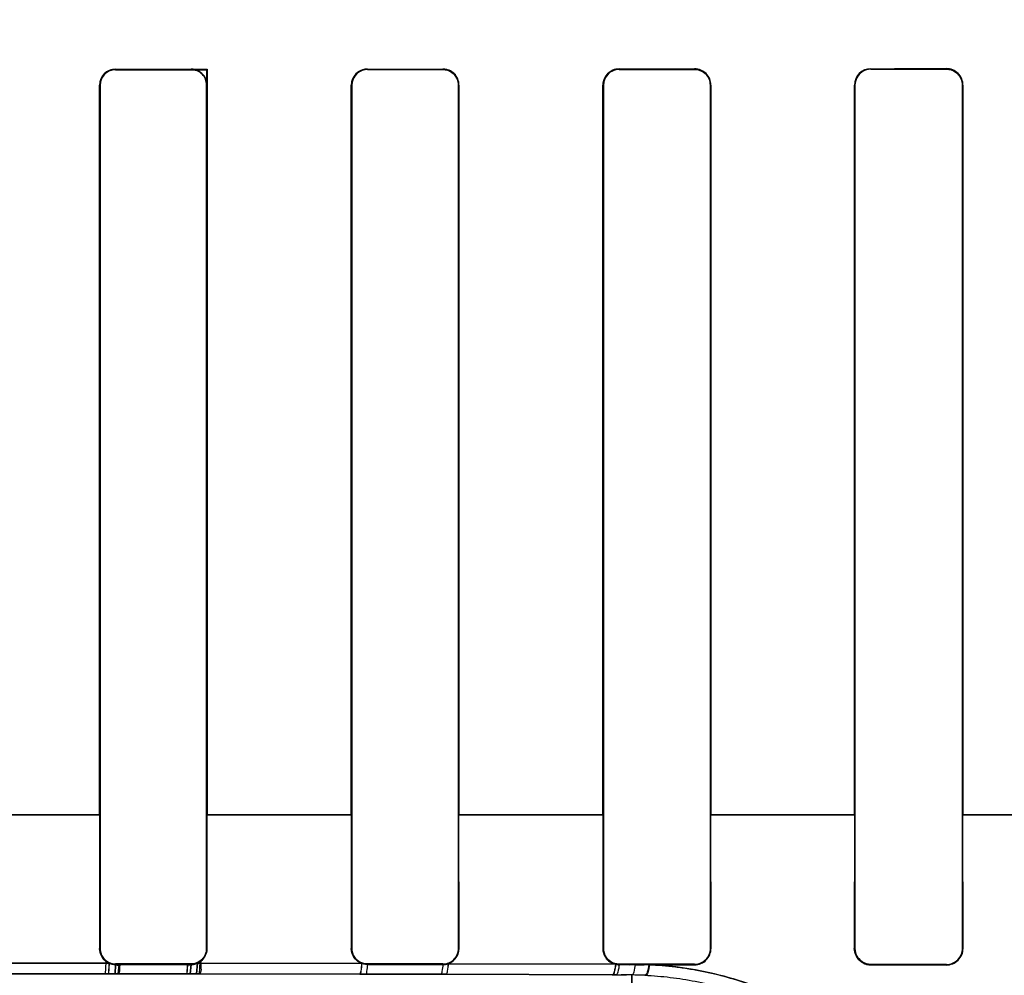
# Model space of a CAD drawing. Header units: millimetres. Extents: x 0 to 297, y 0 to 210.
# Tile 327 of 446: x 240.045 to 240.221, y 157.532 to 157.703. Entities that reach past the tile are written whole.
import ezdxf

# ---------------------------------------------------------------- set-up
doc = ezdxf.new("R2010")
doc.units = ezdxf.units.MM
doc.header["$LTSCALE"] = 16.335
doc.layers.get('0').update_dxf_attribs({"linetype": 'CONTINUOUS'})
for name, color, linetype in [('AXES_REF', 7, 'CONTINUOUS'), ('INTFCLR_1', 7, 'CONTINUOUS'), ('INTFCLR_72935', 7, 'CONTINUOUS')]:
    doc.layers.add(name, color=color, linetype=linetype)

msp = doc.modelspace()

# ---------------------------------------------------------------- linework, layer by layer
at = {"color": 7, "linetype": 'Continuous'}
for radius in [8.7262453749, 8.7255, 8.6696226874]:
    msp.add_circle((241.415033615, 154.4105885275), radius, dxfattribs=at)
msp.add_arc((241.415033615, 154.4105885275), 8.64, 278.2771290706, 261.7228709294, dxfattribs=at)
at = {"layer": 'AXES_REF', "color": 9, "linetype": 'Continuous'}
msp.add_circle((241.415033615, 154.4105885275), 5.3357191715, dxfattribs=at)
msp.add_arc((241.415033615, 154.4105885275), 7.9600610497, 94.4118118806, 85.5881881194, dxfattribs=at)
at = {"layer": 'INTFCLR_1', "color": 9, "linetype": 'Continuous'}
for p, q in [((240.0625319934, 157.6938438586), (240.0625319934, 157.6939381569)), ((240.0760319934, 157.6939404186), (240.0760319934, 157.6938459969)), ((240.1075319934, 157.6938560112), (240.1075319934, 157.6939510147)), ((240.1210319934, 157.6939578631), (240.1210319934, 157.6938624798)), ((240.1525319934, 157.6938827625), (240.1525319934, 157.6939793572)), ((240.1660319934, 157.6939909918), (240.1660319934, 157.6938937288)), ((240.1975319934, 157.693924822), (240.1975319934, 157.6940240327)), ((240.2110319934, 157.6940408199), (240.2110319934, 157.6939405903)), ((240.0596698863, 157.6910757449), (240.0597641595, 157.6910757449)), ((240.0788028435, 157.6910757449), (240.0788973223, 157.6910757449)), ((240.1046580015, 157.6910757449), (240.1047528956, 157.6910757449)), ((240.123820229, 157.6910757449), (240.1239157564, 157.6910757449)), ((240.1496306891, 157.6910757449), (240.1497270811, 157.6910757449)), ((240.1688524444, 157.6910757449), (240.1689499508, 157.6910757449)), ((240.1945871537, 157.6910757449), (240.19468605, 157.6910757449)), ((240.213900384, 157.6910757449), (240.2140009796, 157.6910757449)), ((240.0337916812, 157.5605738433), (240.0597843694, 157.5605738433)), ((240.0787979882, 157.5605738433), (240.1047560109, 157.5605738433)), ((240.1238235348, 157.5605738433), (240.1497264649, 157.5605738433)), ((240.1688519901, 157.5605738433), (240.1946861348, 157.5605738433)), ((240.2139003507, 157.5605738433), (240.2396290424, 157.5605738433)), ((240.0597555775, 157.5367195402), (240.0596586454, 157.5367195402)), ((240.0789085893, 157.5367195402), (240.0788114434, 157.5367195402)), ((240.1047442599, 157.5367195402), (240.1046466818, 157.5367195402)), ((240.1239271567, 157.5367195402), (240.1238289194, 157.5367195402)), ((240.1497183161, 157.5367195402), (240.1496191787, 157.5367195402)), ((240.1689616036, 157.5367195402), (240.1688613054, 157.5367195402)), ((240.1946770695, 157.5367195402), (240.194575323, 157.5367195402)), ((240.2140130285, 157.5367195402), (240.2139095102, 157.5367195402)), ((240.0613618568, 157.5340928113), (240.0322019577, 157.5340928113)), ((240.0625319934, 157.5338429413), (240.0625319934, 157.5339406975)), ((240.0760319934, 157.533938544), (240.0760319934, 157.5338406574)), ((240.106492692, 157.5340240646), (240.0771706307, 157.5340754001)), ((240.1075319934, 157.5338299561), (240.1075319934, 157.5339284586)), ((240.1210319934, 157.5339219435), (240.1210319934, 157.5338230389)), ((240.1518746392, 157.5338769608), (240.1219830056, 157.5339832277)), ((240.1525319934, 157.5338013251), (240.1525319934, 157.5339015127)), ((240.1660319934, 157.5338904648), (240.1660319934, 157.5337895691)), ((240.1975319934, 157.5337561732), (240.1975319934, 157.5338591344)), ((240.2110319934, 157.5338432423), (240.2110319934, 157.5337391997)), ((240.0322763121, 157.5321841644), (240.0612876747, 157.5321841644)), ((240.0624476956, 157.5321837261), (240.0758751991, 157.5321723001)), ((240.0770021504, 157.5321708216), (240.1061616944, 157.5321210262)), ((240.1061616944, 157.5321210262), (240.107204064, 157.5321187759)), ((240.107204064, 157.5321187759), (240.1206294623, 157.5320841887)), ((240.1206294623, 157.5320841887), (240.1215661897, 157.5320814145)), ((240.1215661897, 157.5320814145), (240.1512923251, 157.5319783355)), ((240.1512923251, 157.5319783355), (240.1519514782, 157.5319756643)), ((240.1519514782, 157.5319756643), (240.1538389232, 157.5319678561)), ((240.1547819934, 157.5225216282), (240.1547819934, 157.5319638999))]:
    msp.add_line(p, q, dxfattribs=at)
at = {"layer": 'INTFCLR_1', "color": 6, "linetype": 'Continuous'}
for p, q in [((240.0596698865, 157.691075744), (240.0596698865, 157.5605757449)), ((240.0597641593, 157.6910757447), (240.0597641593, 157.5605757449)), ((240.0788028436, 157.5605757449), (240.0788028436, 157.6910757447)), ((240.0788973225, 157.5605757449), (240.0788973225, 157.691075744)), ((240.1046580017, 157.691075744), (240.1046580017, 157.5605757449)), ((240.1047528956, 157.6910757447), (240.1047528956, 157.5605757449)), ((240.123820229, 157.5605757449), (240.123820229, 157.6910757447)), ((240.1239157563, 157.5605757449), (240.1239157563, 157.691075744)), ((240.149630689, 157.691075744), (240.149630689, 157.5605757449)), ((240.1497270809, 157.6910757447), (240.1497270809, 157.5605757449)), ((240.1688524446, 157.5605757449), (240.1688524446, 157.6910757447)), ((240.1689499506, 157.5605757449), (240.1689499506, 157.691075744)), ((240.1945871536, 157.691075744), (240.1945871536, 157.5605757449)), ((240.1946860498, 157.6910757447), (240.1946860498, 157.5605757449)), ((240.2139003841, 157.5605757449), (240.2139003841, 157.6910757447)), ((240.2140009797, 157.5605757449), (240.2140009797, 157.691075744)), ((240.0596698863, 157.560575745), (240.0596586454, 157.5367195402)), ((240.0597641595, 157.560575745), (240.0597555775, 157.5367195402)), ((240.0788114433, 157.5367195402), (240.0788028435, 157.560575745)), ((240.0789085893, 157.5367195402), (240.0788973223, 157.560575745)), ((240.1046580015, 157.560575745), (240.1046466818, 157.5367195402)), ((240.1047528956, 157.560575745), (240.1047442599, 157.5367195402)), ((240.1238289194, 157.5367195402), (240.123820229, 157.560575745)), ((240.1239271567, 157.5367195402), (240.1239157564, 157.560575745)), ((240.1496306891, 157.560575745), (240.1496191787, 157.5367195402)), ((240.1497270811, 157.560575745), (240.1497183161, 157.5367195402)), ((240.1688613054, 157.5367195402), (240.1688524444, 157.560575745)), ((240.1689616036, 157.5367195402), (240.1689499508, 157.560575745)), ((240.1945871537, 157.560575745), (240.194575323, 157.5367195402)), ((240.19468605, 157.560575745), (240.1946770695, 157.5367195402)), ((240.2139095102, 157.5367195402), (240.213900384, 157.560575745)), ((240.2140130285, 157.5367195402), (240.2140009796, 157.560575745)), ((240.0625319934, 157.5339406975), (240.0760319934, 157.533938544)), ((240.0760319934, 157.5338406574), (240.0625319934, 157.5338429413)), ((240.1075319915, 157.5338299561), (240.1064926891, 157.5340240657)), ((240.1075319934, 157.5339284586), (240.1210319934, 157.5339219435)), ((240.1210319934, 157.5338230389), (240.1075319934, 157.5338299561)), ((240.1525319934, 157.5339015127), (240.1660319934, 157.5338904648)), ((240.1553788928, 157.5337989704), (240.1534814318, 157.5338005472)), ((240.1579798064, 157.5337967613), (240.1562462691, 157.5337982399)), ((240.1660319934, 157.5337895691), (240.1579798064, 157.5337967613)), ((240.1975319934, 157.5338591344), (240.2110319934, 157.5338432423)), ((240.1975319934, 157.5337561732), (240.2110319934, 157.5337391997))]:
    msp.add_line(p, q, dxfattribs=at)
at = {"layer": 'INTFCLR_1', "color": 7, "linetype": 'Continuous'}
for p, q in [((240.0607076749, 157.5321843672), (240.0608298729, 157.5342665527)), ((240.0613685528, 157.5340891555), (240.0612876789, 157.5321841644)), ((240.062447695, 157.5321837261), (240.0625319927, 157.5338429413)), ((240.0753116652, 157.5321730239), (240.0754238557, 157.5337757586)), ((240.0760319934, 157.5338406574), (240.0758751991, 157.5321723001)), ((240.0770021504, 157.5321708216), (240.0771706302, 157.5340754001)), ((240.0630998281, 157.5321834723), (240.0607076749, 157.5321843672)), ((240.0612876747, 157.5321841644), (240.0624476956, 157.5321837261)), ((240.0758751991, 157.5321723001), (240.0770021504, 157.5321708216)), ((240.0776431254, 157.5321699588), (240.0760034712, 157.5321721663))]:
    msp.add_line(p, q, dxfattribs=at)
for points in [[(240.0625319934, 157.5338429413), (240.0623994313, 157.5338460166), (240.0622670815, 157.5338552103), (240.0621352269, 157.5338705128), (240.0620042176, 157.5338918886), (240.0618742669, 157.533919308), (240.0617454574, 157.5339527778), (240.0616180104, 157.5339922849), (240.0614922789, 157.5340377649), (240.0613685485, 157.5340891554)], [(240.0771706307, 157.5340754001), (240.0770499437, 157.5340266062), (240.0769272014, 157.5339833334), (240.0768026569, 157.5339456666), (240.0766765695, 157.5339136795), (240.0765491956, 157.5338874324), (240.076420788, 157.5338669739), (240.0762916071, 157.5338523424), (240.0761619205, 157.5338435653), (240.0760319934, 157.5338406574)], [(240.1975319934, 157.5337561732), (240.197403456, 157.5337591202), (240.1972749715, 157.5337676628), (240.1971467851, 157.5337818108), (240.1970193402, 157.5338015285), (240.1968926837, 157.5338268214), (240.1967664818, 157.5338578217), (240.1966408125, 157.533894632), (240.1965161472, 157.5339372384), (240.1963927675, 157.5339856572)]]:
    msp.add_lwpolyline(points, dxfattribs=at)
at = {"layer": 'INTFCLR_1', "color": 6, "linetype": 'Continuous'}
for centre, radius, start, end in [((240.0625323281, 157.6910757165), 0.0028624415, 90.00669838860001, 179.9994492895), ((240.0760324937, 157.6910756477), 0.0027703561, 0.0020056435, 90.01034686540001), ((240.1075334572, 157.6910755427), 0.0028754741, 90.0291658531, 179.9959891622), ((240.1210333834, 157.6910756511), 0.0027868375, 0.0019232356, 90.02857993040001), ((240.1525344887, 157.6910755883), 0.0029037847, 90.0492335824, 179.9969285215), ((240.1660336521, 157.6910746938), 0.0029162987, 0.0206325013, 90.03258351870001), ((240.1660341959, 157.6910755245), 0.002818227, 0.0044764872, 90.0447732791), ((240.1975358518, 157.6910754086), 0.0029486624, 90.07497625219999, 179.9934830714), ((240.2110348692, 157.6910747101), 0.0029661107, 0.0199713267, 90.0555500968), ((240.2110345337, 157.6910747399), 0.0028658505, 0.02008877, 90.0507851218), ((240.0760325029, 157.5367174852), 0.0027789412, 269.989496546, 0.042368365), ((240.1210334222, 157.5367174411), 0.002795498, 269.9707165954, 0.04302164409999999), ((240.1660346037, 157.5367165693), 0.0029270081, 269.9489032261, 0.0581549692), ((240.1660343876, 157.5367173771), 0.0028269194, 269.9514744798, 0.0438416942), ((240.2110358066, 157.5367164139), 0.0029772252, 269.9266161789, 0.0601649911), ((240.2110354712, 157.5367172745), 0.0028740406, 269.930667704, 0.0451670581), ((240.1210302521, 157.5367364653), 0.0029134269, 270.0341582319, 289.0880984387), ((240.1525354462, 157.536725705), 0.0029243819, 256.940469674, 269.9323622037)]:
    msp.add_arc(centre, radius, start, end, dxfattribs=at)
at = {"layer": 'INTFCLR_1', "color": 9, "linetype": 'Continuous'}
msp.add_arc((240.1545137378, 157.4710922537), 0.06087223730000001, 87.41888879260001, 89.7475080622, dxfattribs=at)
at = {"layer": 'INTFCLR_1', "color": 6, "linetype": 'Continuous'}
for centre, major_axis, ratio, start_param, end_param in [((240.0467819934, 157.695575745), (0.4693968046, 0), 0.0034906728, -1.5372363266, -1.5084419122), ((240.0467819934, 157.695575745), (0.4963968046, 0), 0.0034906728, -1.5390623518, -1.5118375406), ((240.0467819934, 157.695575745), (0.4693968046, 0), 0.0034906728, -1.4410108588, -1.4119473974), ((240.0467819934, 157.695575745), (0.4963968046, 0), 0.0034906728, -1.4481068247, -1.4206549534), ((240.0467819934, 157.6955757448), (0.4693968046, 0), 0.0034906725, -1.3435565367, -1.313931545), ((240.0467819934, 157.6955757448), (0.4963968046, 0), 0.0034906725, -1.3561158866, -1.328192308), ((240.0467819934, 157.6955757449), (0.4693968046, 0), 0.0034906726, -1.2438455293, -1.2133136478), ((240.0467819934, 157.6955757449), (0.4963968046, 0), 0.0034906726, -1.2622347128, -1.2335556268)]:
    msp.add_ellipse(centre, major_axis=major_axis, ratio=ratio, start_param=start_param, end_param=end_param, dxfattribs=at)
for points, knots in [([(240.0625319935, 157.6938438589), (240.0619957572, 157.6938437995), (240.0605590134, 157.6934379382), (240.0597641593, 157.6919449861), (240.0597641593, 157.6910757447)], [0, 0, 0, 0, 0.3815331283, 1, 1, 1, 1]), ([(240.0788973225, 157.691075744), (240.0788973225, 157.6916301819), (240.0784778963, 157.6931172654), (240.0769322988, 157.6939406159), (240.0760319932, 157.6939404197)], [0, 0, 0, 0, 0.381124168, 1, 1, 1, 1]), ([(240.1075319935, 157.6938560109), (240.1069920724, 157.6938557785), (240.1055491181, 157.6934463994), (240.1047528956, 157.6919473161), (240.1047528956, 157.6910757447)], [0, 0, 0, 0, 0.3825178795, 1, 1, 1, 1]), ([(240.1239157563, 157.691075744), (240.1239157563, 157.6916311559), (240.1234961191, 157.6931270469), (240.1219402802, 157.6939583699), (240.1210319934, 157.693957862)], [0, 0, 0, 0, 0.3794577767, 1, 1, 1, 1]), ([(240.1525319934, 157.6938827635), (240.1519836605, 157.6938823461), (240.1505265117, 157.6934653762), (240.1497270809, 157.6919524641), (240.1497270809, 157.6910757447)], [0, 0, 0, 0, 0.3847809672, 1, 1, 1, 1]), ([(240.1975319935, 157.6939248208), (240.196970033, 157.6939241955), (240.1954902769, 157.6934950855), (240.1946860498, 157.691960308), (240.1946860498, 157.6910757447)], [0, 0, 0, 0, 0.3884904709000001, 1, 1, 1, 1]), ([(240.0613685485, 157.5340891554), (240.0609353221, 157.5342810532), (240.0600352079, 157.5349791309), (240.0596580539, 157.5361032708), (240.0596586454, 157.5367195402)], [0, 0, 0, 0, 0.4346639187, 1, 1, 1, 1]), ([(240.0597555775, 157.5367195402), (240.0597551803, 157.5361734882), (240.0601687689, 157.534729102), (240.0616668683, 157.5339407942), (240.0625319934, 157.5339406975)], [0, 0, 0, 0, 0.3869479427, 1, 1, 1, 1]), ([(240.0771706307, 157.5340754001), (240.0776698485, 157.5342905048), (240.0785739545, 157.5350350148), (240.0789091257, 157.5361620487), (240.0789085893, 157.5367195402)], [0, 0, 0, 0, 0.4936865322, 1, 1, 1, 1]), ([(240.106492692, 157.5340240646), (240.1060521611, 157.5341943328), (240.105077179, 157.5348728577), (240.1046460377, 157.5360532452), (240.1046466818, 157.5367195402)], [0, 0, 0, 0, 0.4148046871, 1, 1, 1, 1]), ([(240.1047442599, 157.5367195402), (240.1047438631, 157.5361774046), (240.1051527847, 157.5347283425), (240.1066574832, 157.5339288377), (240.1075319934, 157.5339284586)], [0, 0, 0, 0, 0.38268962, 1, 1, 1, 1]), ([(240.1219830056, 157.5339832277), (240.122454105, 157.5341468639), (240.1234791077, 157.5348282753), (240.1239278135, 157.5360449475), (240.1239271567, 157.5367195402)], [0, 0, 0, 0, 0.4250477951, 1, 1, 1, 1]), ([(240.1496191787, 157.5367195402), (240.1496186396, 157.5361711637), (240.1499853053, 157.5348657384), (240.1511624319, 157.5340424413), (240.1518746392, 157.5338769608)], [0, 0, 0, 0, 0.4285680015, 1, 1, 1, 1]), ([(240.1497183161, 157.5367195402), (240.1497179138, 157.5361780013), (240.1501248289, 157.5347165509), (240.1516439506, 157.5339021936), (240.1525319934, 157.5339015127)], [0, 0, 0, 0, 0.3788093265, 1, 1, 1, 1]), ([(240.1946770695, 157.5367195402), (240.1946766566, 157.5361771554), (240.1950822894, 157.5346956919), (240.1966241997, 157.5338601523), (240.1975319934, 157.5338591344)], [0, 0, 0, 0, 0.3740123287, 1, 1, 1, 1])]:
    msp.add_open_spline(points, degree=3, knots=knots, dxfattribs=at)
at = {"layer": 'INTFCLR_1', "color": 7, "linetype": 'Continuous'}
for points, knots in [([(240.1945753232, 157.5367195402), (240.1945737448, 157.5361578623), (240.1949956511, 157.5346238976), (240.1965915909, 157.5337557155), (240.1975319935, 157.5337561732)], [0, 0, 0, 0, 0.3739341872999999, 1, 1, 1, 1]), ([(240.0608298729, 157.5342665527), (240.0609574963, 157.5341646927), (240.0613892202, 157.5340597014), (240.0620530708, 157.5338510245), (240.0626631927, 157.5337890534), (240.0631292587, 157.5336628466), (240.0632306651, 157.5337571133)], [0, 0, 0, 0, 0.1978198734, 0.5204028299, 0.8322669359, 1, 1, 1, 1]), ([(240.0754238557, 157.5337757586), (240.0758714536, 157.5336916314), (240.0766735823, 157.5338811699), (240.0772344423, 157.5340910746), (240.0778187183, 157.5341613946), (240.0777818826, 157.5342627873)], [0, 0, 0, 0, 0.5634051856, 0.8665491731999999, 1, 1, 1, 1]), ([(240.0777818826, 157.5342627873), (240.0778428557, 157.5341413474), (240.0777231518, 157.5337527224), (240.0777821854, 157.5332431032), (240.0778543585, 157.5326569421), (240.0776498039, 157.5324204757), (240.0776839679, 157.5321713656), (240.0776431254, 157.5321699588)], [0, 0, 0, 0, 0.1928742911, 0.5110136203, 0.7702101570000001, 0.9419951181, 1, 1, 1, 1]), ([(240.0632306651, 157.5337571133), (240.0633239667, 157.5335707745), (240.0631129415, 157.5331746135), (240.0633426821, 157.5326410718), (240.0631233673, 157.5324161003), (240.0631401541, 157.5321846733), (240.0630998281, 157.5321834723)], [0, 0, 0, 0, 0.3903457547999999, 0.7127822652, 0.9244307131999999, 1, 1, 1, 1])]:
    msp.add_open_spline(points, degree=3, knots=knots, dxfattribs=at)
at = {"layer": 'INTFCLR_1', "color": 9, "linetype": 'Continuous'}
for points, knots in [([(240.1064926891, 157.5340240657), (240.1064735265, 157.5335684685), (240.1064301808, 157.5329401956), (240.1063064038, 157.5323587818), (240.106219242, 157.5321287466), (240.1061616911, 157.5321210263)], [0, 0, 0, 0, 0.6993437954, 0.9109465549, 1, 1, 1, 1]), ([(240.1075319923, 157.5338299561), (240.1075097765, 157.5334183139), (240.1074085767, 157.5329733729), (240.107375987, 157.5321414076), (240.1072040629, 157.5321187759)], [0, 0, 0, 0, 0.7039054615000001, 1, 1, 1, 1]), ([(240.121031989, 157.5338230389), (240.12100522, 157.5334041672), (240.1209147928, 157.5329353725), (240.1208106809, 157.5321036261), (240.1206294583, 157.5320841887)], [0, 0, 0, 0, 0.6972332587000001, 1, 1, 1, 1]), ([(240.1219830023, 157.5339832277), (240.1219588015, 157.533526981), (240.1218614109, 157.5330189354), (240.121764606, 157.532102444), (240.1215661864, 157.5320814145)], [0, 0, 0, 0, 0.6960312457, 1, 1, 1, 1]), ([(240.1518746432, 157.5338769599), (240.1518405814, 157.5334190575), (240.1517602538, 157.5328615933), (240.1515077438, 157.5319944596), (240.1512923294, 157.5319783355)], [0, 0, 0, 0, 0.6800622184, 1, 1, 1, 1]), ([(240.1525319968, 157.5338013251), (240.1524957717, 157.533359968), (240.152416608, 157.532818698), (240.152159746, 157.5319911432), (240.1519514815, 157.5319756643)], [0, 0, 0, 0, 0.6795377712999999, 1, 1, 1, 1]), ([(240.1553788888, 157.5337989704), (240.1553419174, 157.5333551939), (240.1552629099, 157.5328065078), (240.1549930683, 157.5319791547), (240.1547819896, 157.5319638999)], [0, 0, 0, 0, 0.6778576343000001, 1, 1, 1, 1]), ([(240.1579798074, 157.5337967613), (240.1579239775, 157.5333343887), (240.1578211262, 157.5327536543), (240.1574809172, 157.5319087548), (240.1572550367, 157.5319027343)], [0, 0, 0, 0, 0.6733216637, 1, 1, 1, 1]), ([(240.2168761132, 157.4705757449), (240.2169878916, 157.4705757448), (240.2171705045, 157.4710414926), (240.2172877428, 157.4717500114), (240.2174106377, 157.4731015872), (240.2174309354, 157.4746149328), (240.2173857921, 157.476291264), (240.2172265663, 157.4787105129), (240.2167840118, 157.4822420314), (240.2159894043, 157.4860586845), (240.2151848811, 157.4889696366), (240.2146175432, 157.490775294), (240.2136155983, 157.4937131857), (240.2117139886, 157.498299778), (240.2092726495, 157.5027624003), (240.2073363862, 157.5057761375), (240.2059012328, 157.5078700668), (240.2031270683, 157.5115451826), (240.1994907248, 157.5155182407), (240.1959249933, 157.5187253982), (240.1937250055, 157.5205126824), (240.1902442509, 157.5231480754), (240.1845737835, 157.5267112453), (240.1776998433, 157.5297683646), (240.1718680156, 157.5316292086), (240.1657985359, 157.5330800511), (240.1611182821, 157.5336523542), (240.1579798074, 157.5337967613)], [0, 0, 0, 0, 0.003486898, 0.0118306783, 0.0253686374, 0.044159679, 0.0596403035, 0.0775150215, 0.1198323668, 0.1705134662, 0.1989847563, 0.214011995, 0.2295496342, 0.2958092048, 0.3686035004, 0.3878602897, 0.4075449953, 0.4477792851, 0.5314286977, 0.5750165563, 0.597294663, 0.6198308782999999, 0.7111959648, 0.8054560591, 0.8536503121, 0.9019924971, 1, 1, 1, 1])]:
    msp.add_open_spline(points, degree=3, knots=knots, dxfattribs=at)
at = {"layer": 'INTFCLR_72935', "color": 9, "linetype": 'Continuous'}
for p, q in [((240.0625319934, 157.6939381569), (240.0625319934, 157.6938438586)), ((240.1075319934, 157.6939510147), (240.1075319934, 157.6938560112)), ((240.1210319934, 157.6938624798), (240.1210319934, 157.6939578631)), ((240.1525319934, 157.6939793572), (240.1525319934, 157.6938827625)), ((240.1660319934, 157.6938937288), (240.1660319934, 157.6939909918)), ((240.1975319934, 157.6940240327), (240.1975319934, 157.693924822)), ((240.2110319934, 157.6939405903), (240.2110319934, 157.6940408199)), ((240.0597641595, 157.6910757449), (240.0596698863, 157.6910757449)), ((240.1047528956, 157.6910757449), (240.1046580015, 157.6910757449)), ((240.1239157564, 157.6910757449), (240.123820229, 157.6910757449)), ((240.1497270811, 157.6910757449), (240.1496306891, 157.6910757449)), ((240.1689499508, 157.6910757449), (240.1688524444, 157.6910757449)), ((240.19468605, 157.6910757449), (240.1945871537, 157.6910757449)), ((240.2140009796, 157.6910757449), (240.213900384, 157.6910757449)), ((240.0597723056, 157.5605738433), (240.0337796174, 157.5605738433)), ((240.104757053, 157.5605738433), (240.0787984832, 157.5605738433)), ((240.1497263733, 157.5605738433), (240.1238218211, 157.5605738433)), ((240.1946861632, 157.5605738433), (240.1688522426, 157.5605738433)), ((240.2396301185, 157.5605738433), (240.2139001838, 157.5605738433)), ((240.0596586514, 157.5367257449), (240.059755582, 157.5367257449)), ((240.0788114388, 157.5367257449), (240.0789085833, 157.5367257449)), ((240.1046466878, 157.5367257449), (240.1047442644, 157.5367257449)), ((240.1238289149, 157.5367257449), (240.1239271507, 157.5367257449)), ((240.1496191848, 157.5367257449), (240.1497183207, 157.5367257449)), ((240.1688613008, 157.5367257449), (240.1689615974, 157.5367257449)), ((240.1945753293, 157.5367257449), (240.1946770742, 157.5367257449)), ((240.2139095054, 157.5367257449), (240.2140130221, 157.5367257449)), ((240.0321880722, 157.5340928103), (240.0613752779, 157.5340928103)), ((240.0625319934, 157.5339469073), (240.0625319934, 157.5338491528)), ((240.0760319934, 157.5338468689), (240.0760319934, 157.5339447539)), ((240.0771561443, 157.5340754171), (240.106509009, 157.5340240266)), ((240.1075319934, 157.5339346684), (240.1075319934, 157.5338361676)), ((240.1210319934, 157.5338292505), (240.1210319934, 157.5339281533)), ((240.1219650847, 157.5339832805), (240.1519024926, 157.5338768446)), ((240.1525319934, 157.5339077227), (240.1525319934, 157.5338075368)), ((240.1660319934, 157.5337957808), (240.1660319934, 157.5338966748)), ((240.1975319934, 157.5338653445), (240.1975319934, 157.5337623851)), ((240.2110319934, 157.5337454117), (240.2110319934, 157.5338494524)), ((240.0613017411, 157.5321841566), (240.0322622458, 157.5321841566)), ((240.0758750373, 157.5321722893), (240.0624476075, 157.5321837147)), ((240.1061779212, 157.5321209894), (240.0769877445, 157.5321708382)), ((240.1072037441, 157.5321187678), (240.1061779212, 157.5321209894)), ((240.1206290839, 157.5320841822), (240.1072037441, 157.5321187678)), ((240.121548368, 157.5320814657), (240.1206290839, 157.5320841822)), ((240.1513200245, 157.5319782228), (240.121548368, 157.5320814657)), ((240.1519509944, 157.531975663), (240.1513200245, 157.5319782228)), ((240.1547819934, 157.5319638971), (240.152895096, 157.5319717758)), ((240.1547819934, 157.5319638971), (240.1547819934, 157.5225216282))]:
    msp.add_line(p, q, dxfattribs=at)
at = {"layer": 'INTFCLR_72935', "color": 6, "linetype": 'Continuous'}
for p, q in [((240.0788028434, 157.6938465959), (240.0788028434, 157.5605757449)), ((240.0788973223, 157.6939410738), (240.0788028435, 157.693846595)), ((240.0788973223, 157.6939410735), (240.0788973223, 157.5605757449)), ((240.0596698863, 157.5605757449), (240.0596698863, 157.691075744)), ((240.0597641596, 157.5605757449), (240.0597641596, 157.6910757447)), ((240.1046580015, 157.5605757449), (240.1046580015, 157.691075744)), ((240.1047528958, 157.5605757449), (240.1047528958, 157.6910757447)), ((240.1238202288, 157.6910757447), (240.1238202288, 157.5605757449)), ((240.1239157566, 157.691075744), (240.1239157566, 157.5605757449)), ((240.1496306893, 157.5605757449), (240.1496306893, 157.691075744)), ((240.1497270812, 157.5605757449), (240.1497270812, 157.6910757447)), ((240.1688524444, 157.6910757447), (240.1688524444, 157.5605757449)), ((240.1689499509, 157.691075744), (240.1689499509, 157.5605757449)), ((240.1945871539, 157.5605757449), (240.1945871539, 157.691075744)), ((240.1946860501, 157.5605757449), (240.1946860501, 157.6910757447)), ((240.2139003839, 157.6910757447), (240.2139003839, 157.5605757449)), ((240.2140009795, 157.691075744), (240.2140009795, 157.5605757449)), ((240.0596698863, 157.5605757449), (240.0596586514, 157.5367257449)), ((240.059755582, 157.5367257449), (240.0597641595, 157.5605757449)), ((240.0788028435, 157.560575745), (240.0788114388, 157.5367257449)), ((240.0789085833, 157.5367257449), (240.0788973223, 157.560575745)), ((240.1046580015, 157.5605757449), (240.1046466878, 157.5367257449)), ((240.1047442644, 157.5367257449), (240.1047528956, 157.5605757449)), ((240.123820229, 157.5605757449), (240.1238289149, 157.5367257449)), ((240.1239271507, 157.5367257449), (240.1239157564, 157.5605757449)), ((240.1496306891, 157.5605757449), (240.1496191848, 157.5367257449)), ((240.1497183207, 157.5367257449), (240.1497270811, 157.5605757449)), ((240.1688524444, 157.5605757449), (240.1688613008, 157.5367257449)), ((240.1689615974, 157.5367257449), (240.1689499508, 157.5605757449)), ((240.1945871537, 157.5605757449), (240.1945753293, 157.5367257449)), ((240.1946770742, 157.5367257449), (240.19468605, 157.5605757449)), ((240.213900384, 157.5605757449), (240.2139095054, 157.5367257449)), ((240.2140130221, 157.5367257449), (240.2140009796, 157.5605757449)), ((240.0760319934, 157.5339447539), (240.0625319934, 157.5339469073)), ((240.0625319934, 157.5338491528), (240.0760319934, 157.5338468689)), ((240.1065090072, 157.5340240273), (240.1075319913, 157.5338361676)), ((240.1210319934, 157.5339281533), (240.1075319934, 157.5339346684)), ((240.1075319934, 157.5338361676), (240.1210319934, 157.5338292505)), ((240.1660319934, 157.5338966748), (240.1525319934, 157.5339077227)), ((240.1525319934, 157.5338075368), (240.1544307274, 157.5338059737)), ((240.1553793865, 157.5338051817), (240.1570192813, 157.5338037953)), ((240.157838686, 157.5338030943), (240.1660319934, 157.5337957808)), ((240.2110319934, 157.5338494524), (240.1975319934, 157.5338653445)), ((240.1975319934, 157.5337623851), (240.2110319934, 157.5337454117))]:
    msp.add_line(p, q, dxfattribs=at)
at = {"layer": 'INTFCLR_72935', "color": 7, "linetype": 'Continuous'}
for p, q in [((240.0607749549, 157.5342787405), (240.0606566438, 157.532184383)), ((240.077544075, 157.5321700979), (240.0776810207, 157.5342409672)), ((240.0613017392, 157.5321841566), (240.0613826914, 157.5340891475)), ((240.0625319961, 157.5338491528), (240.0624476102, 157.5321837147)), ((240.0630206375, 157.5321834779), (240.0631481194, 157.533782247)), ((240.0753521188, 157.5337661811), (240.0752407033, 157.5321731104)), ((240.0758750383, 157.5321722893), (240.0760319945, 157.5338468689)), ((240.0771561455, 157.5340754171), (240.0769877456, 157.5321708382)), ((240.0606566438, 157.532184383), (240.0623197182, 157.5321838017)), ((240.0624476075, 157.5321837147), (240.0613017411, 157.5321841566)), ((240.0752407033, 157.5321731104), (240.077544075, 157.5321700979)), ((240.0769877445, 157.5321708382), (240.0758750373, 157.5321722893))]:
    msp.add_line(p, q, dxfattribs=at)
for points in [[(240.0613826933, 157.5340891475), (240.0615047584, 157.5340391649), (240.061628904, 157.5339948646), (240.0617548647, 157.5339563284), (240.0618824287, 157.5339236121), (240.0620112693, 157.5338967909), (240.0621409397, 157.5338759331), (240.0622711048, 157.5338610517), (240.0624015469, 157.5338521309), (240.0625319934, 157.5338491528)], [(240.0760319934, 157.5338468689), (240.0761603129, 157.5338497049), (240.0762883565, 157.5338582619), (240.0764158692, 157.5338725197), (240.0765425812, 157.5338924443), (240.0766682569, 157.5339179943), (240.0767926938, 157.5339491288), (240.0769156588, 157.5339857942), (240.0770368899, 157.5340279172), (240.0771561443, 157.5340754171)], [(240.1963919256, 157.5339922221), (240.1965134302, 157.5339444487), (240.1966370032, 157.5339020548), (240.1967624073, 157.5338651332), (240.1968896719, 157.5338337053), (240.1970182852, 157.5338079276), (240.1971471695, 157.5337879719), (240.1972757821, 157.5337738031), (240.1974041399, 157.5337653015), (240.1975319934, 157.5337623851)]]:
    msp.add_lwpolyline(points, dxfattribs=at)
at = {"layer": 'INTFCLR_72935', "color": 6, "linetype": 'Continuous'}
for centre, radius, start, end in [((240.0625322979, 157.6910757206), 0.0027681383, 90.00630465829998, 179.9995013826), ((240.1075333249, 157.6910755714), 0.0027804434, 90.0274416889, 179.9964294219), ((240.121033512, 157.6910756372), 0.0028822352, 0.0021223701, 90.03018308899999), ((240.1525342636, 157.6910756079), 0.0028071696, 90.046338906, 179.9972088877), ((240.1660343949, 157.6910754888), 0.0029155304, 0.0050147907, 90.0471936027), ((240.1975364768, 157.6910747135), 0.0029493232, 90.08709593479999, 179.9799802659), ((240.1975354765, 157.6910754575), 0.0028493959, 90.07004037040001, 179.9942251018), ((240.2110358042, 157.6910756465), 0.0029651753, 0.0018844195, 90.0736370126), ((240.0625323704, 157.5367236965), 0.0027767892, 179.957733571, 269.9922212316), ((240.1210334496, 157.5367236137), 0.0027954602, 269.9701544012, 0.0436818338), ((240.1660345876, 157.5367227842), 0.0029270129, 269.9492195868, 0.0579559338), ((240.1660344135, 157.5367235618), 0.0028268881, 269.9509487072, 0.04424693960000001), ((240.211035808, 157.5367226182), 0.0029772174, 269.9265895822, 0.06017280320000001), ((240.2110355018, 157.536723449), 0.0028739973, 269.9300564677, 0.0457702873), ((240.1210304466, 157.5367419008), 0.0029126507, 270.0305134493, 288.7167080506), ((240.1525353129, 157.5367311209), 0.002923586, 257.4991384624, 269.934888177)]:
    msp.add_arc(centre, radius, start, end, dxfattribs=at)
at = {"layer": 'INTFCLR_72935', "color": 9, "linetype": 'Continuous'}
msp.add_arc((240.1545138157, 157.4710929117), 0.0608715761, 87.54559419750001, 89.7475738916, dxfattribs=at)
at = {"layer": 'INTFCLR_72935', "color": 6, "linetype": 'Continuous'}
for centre, major_axis, ratio, start_param, end_param in [((240.0467819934, 157.695575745), (0.4693968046, 0), 0.0034906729, -1.5372363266, -1.502324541), ((240.0467819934, 157.695575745), (0.4963968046, 0), 0.0034906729, -1.5390623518, -1.5062449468), ((240.0467819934, 157.695575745), (0.4693968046, 0), 0.0034906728, -1.4410108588, -1.4119473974), ((240.0467819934, 157.695575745), (0.4963968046, 0), 0.0034906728, -1.4481068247, -1.4206549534), ((240.0467819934, 157.6955757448), (0.4693968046, 0), 0.0034906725, -1.3435565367, -1.313931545), ((240.0467819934, 157.6955757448), (0.4963968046, 0), 0.0034906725, -1.3561158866, -1.328192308), ((240.0467819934, 157.6955757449), (0.4693968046, 0), 0.0034906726, -1.2438455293, -1.2133136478), ((240.0467819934, 157.6955757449), (0.4963968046, 0), 0.0034906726, -1.2622347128, -1.2335556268)]:
    msp.add_ellipse(centre, major_axis=major_axis, ratio=ratio, start_param=start_param, end_param=end_param, dxfattribs=at)
for points, knots in [([(240.0625319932, 157.693938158), (240.0619701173, 157.6939380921), (240.0604824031, 157.6935116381), (240.0596698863, 157.6919678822), (240.0596698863, 157.691075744)], [0, 0, 0, 0, 0.3864308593, 1, 1, 1, 1]), ([(240.1075319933, 157.6939510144), (240.1069630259, 157.6939507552), (240.1054681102, 157.6935171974), (240.1046580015, 157.6919673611), (240.1046580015, 157.691075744)], [0, 0, 0, 0, 0.3895477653, 1, 1, 1, 1]), ([(240.1210319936, 157.6938624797), (240.1215850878, 157.6938627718), (240.1230356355, 157.6934422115), (240.1238202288, 157.6919391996), (240.1238202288, 157.6910757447)], [0, 0, 0, 0, 0.3904518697, 1, 1, 1, 1]), ([(240.1525319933, 157.6939793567), (240.1519575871, 157.693978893), (240.1504483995, 157.6935408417), (240.1496306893, 157.691976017), (240.1496306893, 157.691075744)], [0, 0, 0, 0, 0.3895127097, 1, 1, 1, 1]), ([(240.1660319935, 157.6938937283), (240.166595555, 157.6938942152), (240.1680637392, 157.6934649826), (240.1688524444, 157.6919452), (240.1688524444, 157.6910757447)], [0, 0, 0, 0, 0.3932693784, 1, 1, 1, 1]), ([(240.2110319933, 157.6939405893), (240.2116116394, 157.6939412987), (240.2131061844, 157.6934984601), (240.2139003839, 157.6919537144), (240.2139003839, 157.6910757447)], [0, 0, 0, 0, 0.3976674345, 1, 1, 1, 1]), ([(240.0596586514, 157.5367257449), (240.0596582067, 157.5362623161), (240.0599245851, 157.5351528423), (240.060804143, 157.5343417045), (240.0613826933, 157.5340891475)], [0, 0, 0, 0, 0.4233380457, 1, 1, 1, 1]), ([(240.0788114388, 157.5367257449), (240.0788118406, 157.5361742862), (240.0783927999, 157.5347273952), (240.0768934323, 157.5339445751), (240.0760319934, 157.5339447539)], [0, 0, 0, 0, 0.3903034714, 1, 1, 1, 1]), ([(240.0771561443, 157.5340754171), (240.0775940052, 157.5342612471), (240.0785173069, 157.534955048), (240.0789091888, 157.5360962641), (240.0789085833, 157.5367257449)], [0, 0, 0, 0, 0.4304079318, 1, 1, 1, 1]), ([(240.106509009, 157.5340240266), (240.1060516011, 157.5341976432), (240.1050699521, 157.5348857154), (240.1046460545, 157.5360704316), (240.1046466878, 157.5367257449)], [0, 0, 0, 0, 0.4274550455, 1, 1, 1, 1]), ([(240.1075319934, 157.5339346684), (240.107001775, 157.5339348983), (240.1055558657, 157.5343335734), (240.1047436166, 157.535840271), (240.1047442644, 157.5367257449)], [0, 0, 0, 0, 0.3745293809, 1, 1, 1, 1]), ([(240.1219650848, 157.5339832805), (240.1224452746, 157.5341465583), (240.1234790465, 157.5348309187), (240.123927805, 157.536053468), (240.1239271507, 157.5367257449)], [0, 0, 0, 0, 0.4300162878, 1, 1, 1, 1]), ([(240.1496191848, 157.5367257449), (240.149618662, 157.5361938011), (240.1499732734, 157.5348822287), (240.1511646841, 157.5340406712), (240.1519024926, 157.5338768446)], [0, 0, 0, 0, 0.41308918, 1, 1, 1, 1]), ([(240.1525319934, 157.5339077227), (240.1520067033, 157.5339081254), (240.1505495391, 157.5343010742), (240.1497176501, 157.5358228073), (240.1497183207, 157.5367257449)], [0, 0, 0, 0, 0.3677915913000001, 1, 1, 1, 1]), ([(240.1975319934, 157.5338653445), (240.1969966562, 157.5338659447), (240.195517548, 157.5342674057), (240.1946763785, 157.5358114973), (240.1946770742, 157.5367257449)], [0, 0, 0, 0, 0.3693038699, 1, 1, 1, 1])]:
    msp.add_open_spline(points, degree=3, knots=knots, dxfattribs=at)
at = {"layer": 'INTFCLR_72935', "color": 7, "linetype": 'Continuous'}
for points, knots in [([(240.1975319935, 157.533762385), (240.196962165, 157.5337627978), (240.1954283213, 157.5341956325), (240.1945706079, 157.5357929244), (240.1945753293, 157.5367257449)], [0, 0, 0, 0, 0.3792130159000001, 1, 1, 1, 1]), ([(240.0631481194, 157.533782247), (240.0626929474, 157.533697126), (240.0618802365, 157.5338930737), (240.0613194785, 157.5341016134), (240.0607356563, 157.5341799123), (240.0607749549, 157.5342787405)], [0, 0, 0, 0, 0.5687516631, 0.8693706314, 1, 1, 1, 1]), ([(240.0776810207, 157.5342409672), (240.07735055, 157.5339925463), (240.0766214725, 157.5338969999), (240.07590612, 157.5337993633), (240.0754485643, 157.5336733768), (240.0753521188, 157.5337661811)], [0, 0, 0, 0, 0.5180755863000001, 0.8322769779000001, 1, 1, 1, 1])]:
    msp.add_open_spline(points, degree=3, knots=knots, dxfattribs=at)
at = {"layer": 'INTFCLR_72935', "color": 9, "linetype": 'Continuous'}
for points, knots in [([(240.1065090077, 157.5340240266), (240.1064898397, 157.533568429), (240.106446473, 157.5329401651), (240.1063226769, 157.5323587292), (240.1062354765, 157.5321287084), (240.1061779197, 157.5321209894)], [0, 0, 0, 0, 0.6993358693, 0.9109390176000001, 1, 1, 1, 1]), ([(240.1075319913, 157.5338361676), (240.107509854, 157.5334230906), (240.1074082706, 157.5329766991), (240.1073762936, 157.5321414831), (240.107203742, 157.5321187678)], [0, 0, 0, 0, 0.7038671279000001, 1, 1, 1, 1]), ([(240.1210319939, 157.5338292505), (240.1210053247, 157.533408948), (240.1209146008, 157.5329387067), (240.1208109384, 157.5321036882), (240.1206290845, 157.5320841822)], [0, 0, 0, 0, 0.6972127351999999, 1, 1, 1, 1]), ([(240.1219650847, 157.5339832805), (240.1219408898, 157.5335270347), (240.1218434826, 157.5330190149), (240.1217467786, 157.5321024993), (240.1215483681, 157.5320814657)], [0, 0, 0, 0, 0.6960398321, 1, 1, 1, 1]), ([(240.1519024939, 157.5338768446), (240.1518684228, 157.5334189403), (240.1517881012, 157.5328614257), (240.1515354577, 157.5319943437), (240.1513200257, 157.5319782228)], [0, 0, 0, 0, 0.6800460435, 1, 1, 1, 1]), ([(240.1525319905, 157.5338075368), (240.1524959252, 157.5333647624), (240.1524166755, 157.5328220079), (240.1521598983, 157.5319911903), (240.1519509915, 157.531975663)], [0, 0, 0, 0, 0.6795542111, 1, 1, 1, 1]), ([(240.1553793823, 157.5338051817), (240.1553425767, 157.5333599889), (240.1552635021, 157.5328098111), (240.1549937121, 157.531979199), (240.1547819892, 157.5319638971)], [0, 0, 0, 0, 0.6778765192, 1, 1, 1, 1]), ([(240.1578386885, 157.5338030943), (240.1577839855, 157.5333409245), (240.1576824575, 157.5327610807), (240.1573460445, 157.5319152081), (240.1571206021, 157.5319086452)], [0, 0, 0, 0, 0.6735752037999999, 1, 1, 1, 1]), ([(240.1578386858, 157.5338030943), (240.1594368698, 157.5337329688), (240.1618272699, 157.5335362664), (240.1649842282, 157.5330918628), (240.1695892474, 157.5322632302), (240.1762598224, 157.5304063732), (240.1825455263, 157.5276143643), (240.1864821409, 157.5254206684), (240.1890095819, 157.5238939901), (240.1931596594, 157.5210773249), (240.1985001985, 157.5165960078), (240.2026637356, 157.5120537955), (240.2051119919, 157.5089156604), (240.206613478, 157.506862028), (240.2089530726, 157.5033435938), (240.2116995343, 157.4983276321), (240.2137923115, 157.4932928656), (240.2150454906, 157.4894681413), (240.2159856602, 157.4860753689), (240.2167791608, 157.4822643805), (240.217223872, 157.4787407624), (240.2173840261, 157.4763224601), (240.2174269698, 157.4748186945), (240.2174155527, 157.473559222), (240.2173501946, 157.4722712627), (240.2172341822, 157.4714656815), (240.2170555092, 157.4705757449), (240.2168761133, 157.4705757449)], [0, 0, 0, 0, 0.0498334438, 0.07461969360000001, 0.0992938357, 0.1955685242, 0.2894475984, 0.3127362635, 0.3359388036, 0.3814094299, 0.4688644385, 0.5524318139, 0.5727823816, 0.5928418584, 0.6316672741, 0.7043361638, 0.7705893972, 0.8011954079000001, 0.8296713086, 0.8802261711, 0.9223182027, 0.9401504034, 0.9557748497, 0.9690128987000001, 0.9798390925, 0.9944115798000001, 1, 1, 1, 1]), ([(240.1571206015, 157.5319086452), (240.1586430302, 157.531843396), (240.1609200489, 157.5316599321), (240.1639280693, 157.5312462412), (240.1683139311, 157.5304756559), (240.1746662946, 157.528751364), (240.1806633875, 157.5261540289), (240.1844230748, 157.5241140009), (240.1868336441, 157.5226944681), (240.1907914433, 157.5200787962), (240.1958924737, 157.5159174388), (240.1998842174, 157.5116921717), (240.2022357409, 157.5087729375), (240.203678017, 157.5068655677), (240.2059262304, 157.5035983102), (240.208579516, 157.4989397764), (240.2106190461, 157.4942587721), (240.2118579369, 157.4907045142), (240.212794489, 157.4875535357), (240.2136077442, 157.4840150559), (240.214099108, 157.4807408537), (240.2143119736, 157.4784951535), (240.2144091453, 157.476926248), (240.214436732, 157.4755220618), (240.2144162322, 157.4742343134), (240.2143219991, 157.4736350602), (240.2142691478, 157.4731603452), (240.214179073, 157.4731584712)], [0, 0, 0, 0, 0.0504049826, 0.0754701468, 0.1004172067, 0.1976821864, 0.2923554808, 0.3158069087, 0.3391571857, 0.3848705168, 0.4726183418, 0.5562450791, 0.5765755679, 0.5966022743, 0.6353305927, 0.7076952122, 0.7735465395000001, 0.8039159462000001, 0.8321593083, 0.8822452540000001, 0.9238886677, 0.9415162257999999, 0.9569439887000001, 0.9756228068, 0.9889540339, 0.9970198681, 1, 1, 1, 1])]:
    msp.add_open_spline(points, degree=3, knots=knots, dxfattribs=at)

doc.saveas('drawing.dxf')
